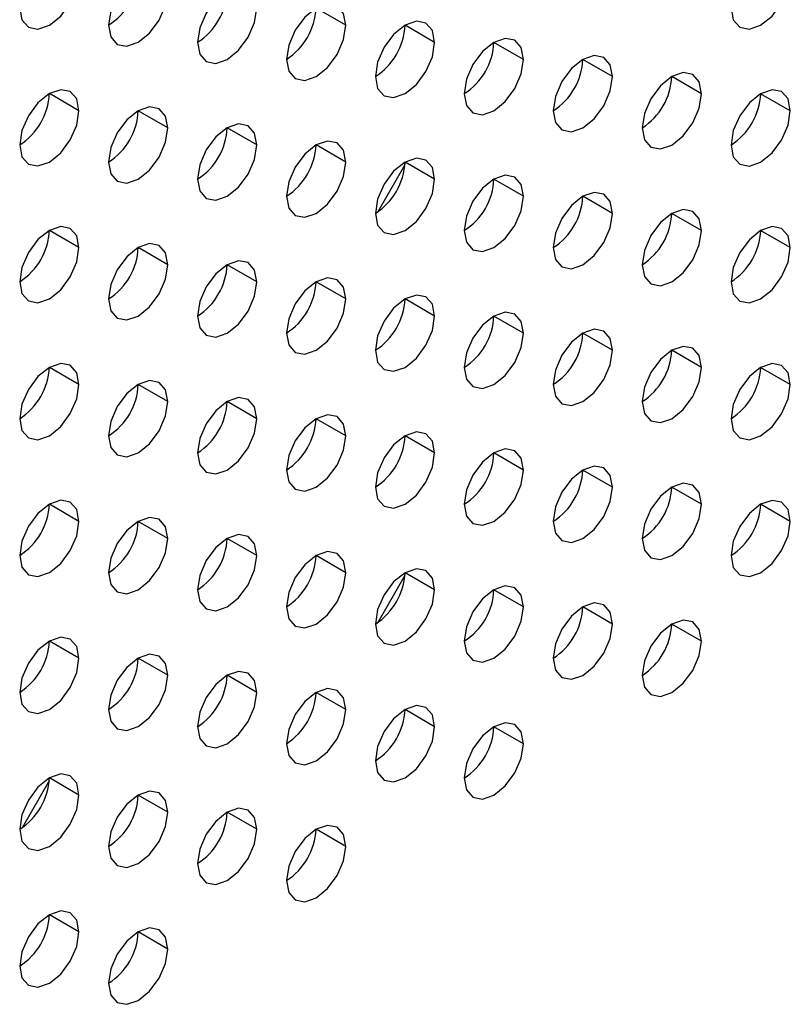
# Model space of a CAD drawing. Header units: millimetres. Extents: x 0 to 1118, y 0 to 864.
# Tile 373 of 438: x 1001.59 to 1003.43, y 672.22 to 674.57. Entities that reach past the tile are written whole.
import ezdxf

# ---------------------------------------------------------------- set-up
doc = ezdxf.new("R2010")
doc.units = ezdxf.units.MM

msp = doc.modelspace()

# ---------------------------------------------------------------- linework, layer by layer
at = {"color": 7, "linetype": 'Continuous', "lineweight": 25}
for p, q in [((1002.3723, 674.5602), (1002.3016, 674.601)), ((1002.5844, 674.5193), (1002.5137, 674.5601)), ((1002.7965, 674.4785), (1002.7258, 674.5193)), ((1003.0087, 674.4376), (1002.938, 674.4785)), ((1003.2208, 674.3968), (1003.1501, 674.4376)), ((1001.7359, 674.3561), (1001.6652, 674.3969)), ((1003.4329, 674.3559), (1003.3622, 674.3968)), ((1001.948, 674.3153), (1001.8773, 674.3561)), ((1002.1601, 674.2744), (1002.0894, 674.3152)), ((1002.3723, 674.2336), (1002.3016, 674.2744)), ((1002.5135, 674.227), (1002.4486, 674.1145)), ((1002.5844, 674.1927), (1002.5137, 674.2335)), ((1002.7965, 674.1519), (1002.7258, 674.1927)), ((1003.0087, 674.111), (1002.938, 674.1518)), ((1003.2208, 674.0702), (1003.1501, 674.111)), ((1001.7359, 674.0295), (1001.6652, 674.0703)), ((1003.4329, 674.0293), (1003.3622, 674.0701)), ((1001.948, 673.9886), (1001.8773, 674.0295)), ((1002.1601, 673.9478), (1002.0894, 673.9886)), ((1002.3723, 673.9069), (1002.3016, 673.9478)), ((1002.5844, 673.8661), (1002.5137, 673.9069)), ((1002.7965, 673.8252), (1002.7258, 673.8661)), ((1003.0087, 673.7844), (1002.938, 673.8252)), ((1003.2208, 673.7436), (1003.1501, 673.7844)), ((1001.7359, 673.7029), (1001.6652, 673.7437)), ((1003.4329, 673.7027), (1003.3622, 673.7435)), ((1001.948, 673.662), (1001.8773, 673.7028)), ((1002.1601, 673.6212), (1002.0894, 673.662)), ((1002.3723, 673.5803), (1002.3016, 673.6211)), ((1002.5844, 673.5395), (1002.5137, 673.5803)), ((1002.7965, 673.4986), (1002.7258, 673.5395)), ((1003.0087, 673.4578), (1002.938, 673.4986)), ((1003.2208, 673.4169), (1003.1501, 673.4578)), ((1001.7359, 673.3762), (1001.6652, 673.4171)), ((1003.4329, 673.3761), (1003.3622, 673.4169)), ((1001.948, 673.3354), (1001.8773, 673.3762)), ((1002.1601, 673.2946), (1002.0894, 673.3354)), ((1002.3723, 673.2537), (1002.3016, 673.2945)), ((1002.5844, 673.2129), (1002.5137, 673.2537)), ((1002.5135, 673.2472), (1002.4485, 673.1346)), ((1002.7965, 673.172), (1002.7258, 673.2128)), ((1003.0087, 673.1312), (1002.938, 673.172)), ((1003.2208, 673.0903), (1003.1501, 673.1311)), ((1001.7359, 673.0496), (1001.6652, 673.0905)), ((1001.948, 673.0088), (1001.8773, 673.0496)), ((1002.1601, 672.9679), (1002.0894, 673.0088)), ((1002.3723, 672.9271), (1002.3016, 672.9679)), ((1002.5844, 672.8862), (1002.5137, 672.9271)), ((1002.7965, 672.8454), (1002.7258, 672.8862)), ((1001.6649, 672.7573), (1001.6, 672.6448)), ((1001.7359, 672.723), (1001.6652, 672.7638)), ((1001.948, 672.6822), (1001.8773, 672.723)), ((1002.1601, 672.6413), (1002.0894, 672.6821)), ((1002.3723, 672.6005), (1002.3016, 672.6413)), ((1001.7359, 672.3964), (1001.6652, 672.4372)), ((1001.948, 672.3556), (1001.8773, 672.3964))]:
    msp.add_line(p, q, dxfattribs=at)
at = {"color": 7, "linetype": 'Continuous', "lineweight": 25, "flags": 128}
for points in [[(1001.5945, 674.6011), (1001.5998, 674.5729), (1001.6152, 674.5553), (1001.6381, 674.5508), (1001.6652, 674.5602), (1001.6922, 674.5821), (1001.7152, 674.613), (1001.7305, 674.6484), (1001.7359, 674.6827)], [(1001.948, 674.6419), (1001.9426, 674.67), (1001.9273, 674.6876), (1001.9044, 674.6921), (1001.8773, 674.6827), (1001.8502, 674.6609), (1001.8273, 674.6299), (1001.812, 674.5946), (1001.8066, 674.5602)], [(1003.2915, 674.6009), (1003.2969, 674.5728), (1003.3122, 674.5551), (1003.3352, 674.5507), (1003.3622, 674.5601), (1003.3893, 674.5819), (1003.4122, 674.6129), (1003.4275, 674.6482), (1003.4329, 674.6826)], [(1001.8066, 674.5602), (1001.812, 674.5321), (1001.8273, 674.5144), (1001.8502, 674.51), (1001.8773, 674.5194), (1001.9044, 674.5412), (1001.9273, 674.5722), (1001.9426, 674.6075), (1001.948, 674.6419)], [(1002.1601, 674.601), (1002.1548, 674.6292), (1002.1394, 674.6468), (1002.1165, 674.6513), (1002.0894, 674.6419), (1002.0624, 674.62), (1002.0394, 674.5891), (1002.0241, 674.5537), (1002.0187, 674.5194)], [(1002.0187, 674.5194), (1002.0241, 674.4912), (1002.0394, 674.4736), (1002.0624, 674.4691), (1002.0894, 674.4785), (1002.1165, 674.5004), (1002.1394, 674.5313), (1002.1548, 674.5667), (1002.1601, 674.601)], [(1002.3723, 674.5602), (1002.3669, 674.5883), (1002.3516, 674.606), (1002.3286, 674.6104), (1002.3016, 674.601), (1002.2745, 674.5792), (1002.2516, 674.5482), (1002.2362, 674.5129), (1002.2308, 674.4785)], [(1002.5844, 674.5193), (1002.579, 674.5475), (1002.5637, 674.5651), (1002.5408, 674.5696), (1002.5137, 674.5602), (1002.4866, 674.5383), (1002.4637, 674.5074), (1002.4484, 674.472), (1002.443, 674.4377)], [(1002.2308, 674.4785), (1002.2362, 674.4504), (1002.2516, 674.4328), (1002.2745, 674.4283), (1002.3016, 674.4377), (1002.3286, 674.4595), (1002.3516, 674.4905), (1002.3669, 674.5258), (1002.3723, 674.5602)], [(1002.443, 674.4377), (1002.4484, 674.4095), (1002.4637, 674.3919), (1002.4866, 674.3874), (1002.5137, 674.3969), (1002.5408, 674.4187), (1002.5637, 674.4496), (1002.579, 674.485), (1002.5844, 674.5193)], [(1002.7965, 674.4785), (1002.7912, 674.5066), (1002.7758, 674.5243), (1002.7529, 674.5287), (1002.7258, 674.5193), (1002.6988, 674.4975), (1002.6758, 674.4665), (1002.6605, 674.4312), (1002.6551, 674.3968)], [(1002.6551, 674.3968), (1002.6605, 674.3687), (1002.6758, 674.3511), (1002.6988, 674.3466), (1002.7258, 674.356), (1002.7529, 674.3778), (1002.7758, 674.4088), (1002.7912, 674.4441), (1002.7965, 674.4785)], [(1003.0087, 674.4376), (1003.0033, 674.4658), (1002.988, 674.4834), (1002.965, 674.4879), (1002.938, 674.4785), (1002.9109, 674.4566), (1002.888, 674.4257), (1002.8726, 674.3903), (1002.8672, 674.356)], [(1003.2208, 674.3968), (1003.2154, 674.4249), (1003.2001, 674.4426), (1003.1771, 674.447), (1003.1501, 674.4376), (1003.123, 674.4158), (1003.1001, 674.3848), (1003.0848, 674.3495), (1003.0794, 674.3151)], [(1002.8672, 674.356), (1002.8726, 674.3279), (1002.888, 674.3102), (1002.9109, 674.3058), (1002.938, 674.3152), (1002.965, 674.337), (1002.988, 674.3679), (1003.0033, 674.4033), (1003.0087, 674.4376)], [(1001.7359, 674.3561), (1001.7305, 674.3842), (1001.7152, 674.4019), (1001.6922, 674.4063), (1001.6652, 674.3969), (1001.6381, 674.3751), (1001.6152, 674.3442), (1001.5998, 674.3088), (1001.5945, 674.2745)], [(1003.4329, 674.3559), (1003.4275, 674.3841), (1003.4122, 674.4017), (1003.3893, 674.4062), (1003.3622, 674.3968), (1003.3352, 674.3749), (1003.3122, 674.344), (1003.2969, 674.3087), (1003.2915, 674.2743)], [(1003.0794, 674.3151), (1003.0848, 674.287), (1003.1001, 674.2694), (1003.123, 674.2649), (1003.1501, 674.2743), (1003.1771, 674.2961), (1003.2001, 674.3271), (1003.2154, 674.3624), (1003.2208, 674.3968)], [(1001.5945, 674.2745), (1001.5998, 674.2463), (1001.6152, 674.2287), (1001.6381, 674.2242), (1001.6652, 674.2336), (1001.6922, 674.2555), (1001.7152, 674.2864), (1001.7305, 674.3217), (1001.7359, 674.3561)], [(1001.948, 674.3153), (1001.9426, 674.3434), (1001.9273, 674.361), (1001.9044, 674.3655), (1001.8773, 674.3561), (1001.8502, 674.3342), (1001.8273, 674.3033), (1001.812, 674.268), (1001.8066, 674.2336)], [(1003.2915, 674.2743), (1003.2969, 674.2462), (1003.3122, 674.2285), (1003.3352, 674.2241), (1003.3622, 674.2335), (1003.3893, 674.2553), (1003.4122, 674.2862), (1003.4275, 674.3216), (1003.4329, 674.3559)], [(1001.8066, 674.2336), (1001.812, 674.2055), (1001.8273, 674.1878), (1001.8502, 674.1834), (1001.8773, 674.1928), (1001.9044, 674.2146), (1001.9273, 674.2456), (1001.9426, 674.2809), (1001.948, 674.3153)], [(1002.1601, 674.2744), (1002.1548, 674.3025), (1002.1394, 674.3202), (1002.1165, 674.3246), (1002.0894, 674.3152), (1002.0624, 674.2934), (1002.0394, 674.2625), (1002.0241, 674.2271), (1002.0187, 674.1928)], [(1002.3723, 674.2336), (1002.3669, 674.2617), (1002.3516, 674.2793), (1002.3286, 674.2838), (1002.3016, 674.2744), (1002.2745, 674.2526), (1002.2516, 674.2216), (1002.2362, 674.1863), (1002.2308, 674.1519)], [(1002.0187, 674.1928), (1002.0241, 674.1646), (1002.0394, 674.147), (1002.0624, 674.1425), (1002.0894, 674.1519), (1002.1165, 674.1738), (1002.1394, 674.2047), (1002.1548, 674.24), (1002.1601, 674.2744)], [(1002.5844, 674.1927), (1002.579, 674.2209), (1002.5637, 674.2385), (1002.5408, 674.2429), (1002.5137, 674.2335), (1002.4866, 674.2117), (1002.4637, 674.1808), (1002.4484, 674.1454), (1002.443, 674.1111)], [(1002.2308, 674.1519), (1002.2362, 674.1238), (1002.2516, 674.1061), (1002.2745, 674.1017), (1002.3016, 674.1111), (1002.3286, 674.1329), (1002.3516, 674.1639), (1002.3669, 674.1992), (1002.3723, 674.2336)], [(1002.443, 674.1111), (1002.4484, 674.0829), (1002.4637, 674.0653), (1002.4866, 674.0608), (1002.5137, 674.0702), (1002.5408, 674.0921), (1002.5637, 674.123), (1002.579, 674.1584), (1002.5844, 674.1927)], [(1002.7965, 674.1519), (1002.7912, 674.18), (1002.7758, 674.1976), (1002.7529, 674.2021), (1002.7258, 674.1927), (1002.6988, 674.1709), (1002.6758, 674.1399), (1002.6605, 674.1046), (1002.6551, 674.0702)], [(1002.6551, 674.0702), (1002.6605, 674.0421), (1002.6758, 674.0244), (1002.6988, 674.02), (1002.7258, 674.0294), (1002.7529, 674.0512), (1002.7758, 674.0822), (1002.7912, 674.1175), (1002.7965, 674.1519)], [(1003.0087, 674.111), (1003.0033, 674.1392), (1002.988, 674.1568), (1002.965, 674.1613), (1002.938, 674.1518), (1002.9109, 674.13), (1002.888, 674.0991), (1002.8726, 674.0637), (1002.8672, 674.0294)], [(1003.2208, 674.0702), (1003.2154, 674.0983), (1003.2001, 674.116), (1003.1771, 674.1204), (1003.1501, 674.111), (1003.123, 674.0892), (1003.1001, 674.0582), (1003.0848, 674.0229), (1003.0794, 673.9885)], [(1002.8672, 674.0294), (1002.8726, 674.0012), (1002.888, 673.9836), (1002.9109, 673.9791), (1002.938, 673.9885), (1002.965, 674.0104), (1002.988, 674.0413), (1003.0033, 674.0767), (1003.0087, 674.111)], [(1001.7359, 674.0295), (1001.7305, 674.0576), (1001.7152, 674.0753), (1001.6922, 674.0797), (1001.6652, 674.0703), (1001.6381, 674.0485), (1001.6152, 674.0175), (1001.5998, 673.9822), (1001.5945, 673.9478)], [(1003.0794, 673.9885), (1003.0848, 673.9604), (1003.1001, 673.9427), (1003.123, 673.9383), (1003.1501, 673.9477), (1003.1771, 673.9695), (1003.2001, 674.0005), (1003.2154, 674.0358), (1003.2208, 674.0702)], [(1003.4329, 674.0293), (1003.4275, 674.0575), (1003.4122, 674.0751), (1003.3893, 674.0796), (1003.3622, 674.0702), (1003.3352, 674.0483), (1003.3122, 674.0174), (1003.2969, 673.982), (1003.2915, 673.9477)], [(1001.5945, 673.9478), (1001.5998, 673.9197), (1001.6152, 673.9021), (1001.6381, 673.8976), (1001.6652, 673.907), (1001.6922, 673.9288), (1001.7152, 673.9598), (1001.7305, 673.9951), (1001.7359, 674.0295)], [(1001.948, 673.9886), (1001.9426, 674.0168), (1001.9273, 674.0344), (1001.9044, 674.0389), (1001.8773, 674.0295), (1001.8502, 674.0076), (1001.8273, 673.9767), (1001.812, 673.9413), (1001.8066, 673.907)], [(1003.2915, 673.9477), (1003.2969, 673.9195), (1003.3122, 673.9019), (1003.3352, 673.8974), (1003.3622, 673.9068), (1003.3893, 673.9287), (1003.4122, 673.9596), (1003.4275, 673.995), (1003.4329, 674.0293)], [(1001.8066, 673.907), (1001.812, 673.8789), (1001.8273, 673.8612), (1001.8502, 673.8568), (1001.8773, 673.8662), (1001.9044, 673.888), (1001.9273, 673.9189), (1001.9426, 673.9543), (1001.948, 673.9886)], [(1002.1601, 673.9478), (1002.1548, 673.9759), (1002.1394, 673.9936), (1002.1165, 673.998), (1002.0894, 673.9886), (1002.0624, 673.9668), (1002.0394, 673.9358), (1002.0241, 673.9005), (1002.0187, 673.8661)], [(1002.3723, 673.9069), (1002.3669, 673.9351), (1002.3516, 673.9527), (1002.3286, 673.9572), (1002.3016, 673.9478), (1002.2745, 673.9259), (1002.2516, 673.895), (1002.2362, 673.8597), (1002.2308, 673.8253)], [(1002.0187, 673.8661), (1002.0241, 673.838), (1002.0394, 673.8204), (1002.0624, 673.8159), (1002.0894, 673.8253), (1002.1165, 673.8471), (1002.1394, 673.8781), (1002.1548, 673.9134), (1002.1601, 673.9478)], [(1002.2308, 673.8253), (1002.2362, 673.7972), (1002.2516, 673.7795), (1002.2745, 673.7751), (1002.3016, 673.7845), (1002.3286, 673.8063), (1002.3516, 673.8372), (1002.3669, 673.8726), (1002.3723, 673.9069)], [(1002.5844, 673.8661), (1002.579, 673.8942), (1002.5637, 673.9119), (1002.5408, 673.9163), (1002.5137, 673.9069), (1002.4866, 673.8851), (1002.4637, 673.8541), (1002.4484, 673.8188), (1002.443, 673.7845)], [(1002.443, 673.7845), (1002.4484, 673.7563), (1002.4637, 673.7387), (1002.4866, 673.7342), (1002.5137, 673.7436), (1002.5408, 673.7655), (1002.5637, 673.7964), (1002.579, 673.8317), (1002.5844, 673.8661)], [(1002.7965, 673.8252), (1002.7912, 673.8534), (1002.7758, 673.871), (1002.7529, 673.8755), (1002.7258, 673.8661), (1002.6988, 673.8442), (1002.6758, 673.8133), (1002.6605, 673.778), (1002.6551, 673.7436)], [(1002.6551, 673.7436), (1002.6605, 673.7155), (1002.6758, 673.6978), (1002.6988, 673.6934), (1002.7258, 673.7028), (1002.7529, 673.7246), (1002.7758, 673.7556), (1002.7912, 673.7909), (1002.7965, 673.8252)], [(1003.0087, 673.7844), (1003.0033, 673.8125), (1002.988, 673.8302), (1002.965, 673.8346), (1002.938, 673.8252), (1002.9109, 673.8034), (1002.888, 673.7725), (1002.8726, 673.7371), (1002.8672, 673.7028)], [(1003.2208, 673.7436), (1003.2154, 673.7717), (1003.2001, 673.7893), (1003.1771, 673.7938), (1003.1501, 673.7844), (1003.123, 673.7625), (1003.1001, 673.7316), (1003.0848, 673.6963), (1003.0794, 673.6619)], [(1002.8672, 673.7028), (1002.8726, 673.6746), (1002.888, 673.657), (1002.9109, 673.6525), (1002.938, 673.6619), (1002.965, 673.6838), (1002.988, 673.7147), (1003.0033, 673.75), (1003.0087, 673.7844)], [(1001.7359, 673.7029), (1001.7305, 673.731), (1001.7152, 673.7486), (1001.6922, 673.7531), (1001.6652, 673.7437), (1001.6381, 673.7219), (1001.6152, 673.6909), (1001.5998, 673.6556), (1001.5945, 673.6212)], [(1003.0794, 673.6619), (1003.0848, 673.6338), (1003.1001, 673.6161), (1003.123, 673.6117), (1003.1501, 673.6211), (1003.1771, 673.6429), (1003.2001, 673.6739), (1003.2154, 673.7092), (1003.2208, 673.7436)], [(1003.4329, 673.7027), (1003.4275, 673.7308), (1003.4122, 673.7485), (1003.3893, 673.7529), (1003.3622, 673.7435), (1003.3352, 673.7217), (1003.3122, 673.6908), (1003.2969, 673.6554), (1003.2915, 673.6211)], [(1001.5945, 673.6212), (1001.5998, 673.5931), (1001.6152, 673.5754), (1001.6381, 673.571), (1001.6652, 673.5804), (1001.6922, 673.6022), (1001.7152, 673.6332), (1001.7305, 673.6685), (1001.7359, 673.7029)], [(1001.948, 673.662), (1001.9426, 673.6902), (1001.9273, 673.7078), (1001.9044, 673.7123), (1001.8773, 673.7029), (1001.8502, 673.681), (1001.8273, 673.6501), (1001.812, 673.6147), (1001.8066, 673.5804)], [(1003.2915, 673.6211), (1003.2969, 673.5929), (1003.3122, 673.5753), (1003.3352, 673.5708), (1003.3622, 673.5802), (1003.3893, 673.6021), (1003.4122, 673.633), (1003.4275, 673.6684), (1003.4329, 673.7027)], [(1002.1601, 673.6212), (1002.1548, 673.6493), (1002.1394, 673.667), (1002.1165, 673.6714), (1002.0894, 673.662), (1002.0624, 673.6402), (1002.0394, 673.6092), (1002.0241, 673.5739), (1002.0187, 673.5395)], [(1001.8066, 673.5804), (1001.812, 673.5522), (1001.8273, 673.5346), (1001.8502, 673.5301), (1001.8773, 673.5395), (1001.9044, 673.5614), (1001.9273, 673.5923), (1001.9426, 673.6277), (1001.948, 673.662)], [(1002.3723, 673.5803), (1002.3669, 673.6085), (1002.3516, 673.6261), (1002.3286, 673.6306), (1002.3016, 673.6212), (1002.2745, 673.5993), (1002.2516, 673.5684), (1002.2362, 673.533), (1002.2308, 673.4987)], [(1002.0187, 673.5395), (1002.0241, 673.5114), (1002.0394, 673.4937), (1002.0624, 673.4893), (1002.0894, 673.4987), (1002.1165, 673.5205), (1002.1394, 673.5515), (1002.1548, 673.5868), (1002.1601, 673.6212)], [(1002.2308, 673.4987), (1002.2362, 673.4705), (1002.2516, 673.4529), (1002.2745, 673.4484), (1002.3016, 673.4578), (1002.3286, 673.4797), (1002.3516, 673.5106), (1002.3669, 673.546), (1002.3723, 673.5803)], [(1002.5844, 673.5395), (1002.579, 673.5676), (1002.5637, 673.5853), (1002.5408, 673.5897), (1002.5137, 673.5803), (1002.4866, 673.5585), (1002.4637, 673.5275), (1002.4484, 673.4922), (1002.443, 673.4578)], [(1002.443, 673.4578), (1002.4484, 673.4297), (1002.4637, 673.4121), (1002.4866, 673.4076), (1002.5137, 673.417), (1002.5408, 673.4388), (1002.5637, 673.4698), (1002.579, 673.5051), (1002.5844, 673.5395)], [(1002.7965, 673.4986), (1002.7912, 673.5268), (1002.7758, 673.5444), (1002.7529, 673.5489), (1002.7258, 673.5395), (1002.6988, 673.5176), (1002.6758, 673.4867), (1002.6605, 673.4513), (1002.6551, 673.417)], [(1003.0087, 673.4578), (1003.0033, 673.4859), (1002.988, 673.5036), (1002.965, 673.508), (1002.938, 673.4986), (1002.9109, 673.4768), (1002.888, 673.4458), (1002.8726, 673.4105), (1002.8672, 673.3761)], [(1002.6551, 673.417), (1002.6605, 673.3888), (1002.6758, 673.3712), (1002.6988, 673.3667), (1002.7258, 673.3762), (1002.7529, 673.398), (1002.7758, 673.4289), (1002.7912, 673.4643), (1002.7965, 673.4986)], [(1003.2208, 673.4169), (1003.2154, 673.4451), (1003.2001, 673.4627), (1003.1771, 673.4672), (1003.1501, 673.4578), (1003.123, 673.4359), (1003.1001, 673.405), (1003.0848, 673.3697), (1003.0794, 673.3353)], [(1002.8672, 673.3761), (1002.8726, 673.348), (1002.888, 673.3304), (1002.9109, 673.3259), (1002.938, 673.3353), (1002.965, 673.3571), (1002.988, 673.3881), (1003.0033, 673.4234), (1003.0087, 673.4578)], [(1001.7359, 673.3762), (1001.7305, 673.4044), (1001.7152, 673.422), (1001.6922, 673.4265), (1001.6652, 673.4171), (1001.6381, 673.3952), (1001.6152, 673.3643), (1001.5998, 673.329), (1001.5945, 673.2946)], [(1003.0794, 673.3353), (1003.0848, 673.3072), (1003.1001, 673.2895), (1003.123, 673.2851), (1003.1501, 673.2945), (1003.1771, 673.3163), (1003.2001, 673.3472), (1003.2154, 673.3826), (1003.2208, 673.4169)], [(1003.4329, 673.3761), (1003.4275, 673.4042), (1003.4122, 673.4219), (1003.3893, 673.4263), (1003.3622, 673.4169), (1003.3352, 673.3951), (1003.3122, 673.3641), (1003.2969, 673.3288), (1003.2915, 673.2944)], [(1001.5945, 673.2946), (1001.5998, 673.2665), (1001.6152, 673.2488), (1001.6381, 673.2444), (1001.6652, 673.2538), (1001.6922, 673.2756), (1001.7152, 673.3066), (1001.7305, 673.3419), (1001.7359, 673.3762)], [(1001.948, 673.3354), (1001.9426, 673.3635), (1001.9273, 673.3812), (1001.9044, 673.3856), (1001.8773, 673.3762), (1001.8502, 673.3544), (1001.8273, 673.3235), (1001.812, 673.2881), (1001.8066, 673.2538)], [(1003.2915, 673.2944), (1003.2969, 673.2663), (1003.3122, 673.2487), (1003.3352, 673.2442), (1003.3622, 673.2536), (1003.3893, 673.2755), (1003.4122, 673.3064), (1003.4275, 673.3417), (1003.4329, 673.3761)], [(1002.1601, 673.2946), (1002.1548, 673.3227), (1002.1394, 673.3403), (1002.1165, 673.3448), (1002.0894, 673.3354), (1002.0624, 673.3136), (1002.0394, 673.2826), (1002.0241, 673.2473), (1002.0187, 673.2129)], [(1001.8066, 673.2538), (1001.812, 673.2256), (1001.8273, 673.208), (1001.8502, 673.2035), (1001.8773, 673.2129), (1001.9044, 673.2348), (1001.9273, 673.2657), (1001.9426, 673.301), (1001.948, 673.3354)], [(1002.3723, 673.2537), (1002.3669, 673.2818), (1002.3516, 673.2995), (1002.3286, 673.3039), (1002.3016, 673.2945), (1002.2745, 673.2727), (1002.2516, 673.2418), (1002.2362, 673.2064), (1002.2308, 673.1721)], [(1002.0187, 673.2129), (1002.0241, 673.1848), (1002.0394, 673.1671), (1002.0624, 673.1627), (1002.0894, 673.1721), (1002.1165, 673.1939), (1002.1394, 673.2249), (1002.1548, 673.2602), (1002.1601, 673.2946)], [(1002.2308, 673.1721), (1002.2362, 673.1439), (1002.2516, 673.1263), (1002.2745, 673.1218), (1002.3016, 673.1312), (1002.3286, 673.1531), (1002.3516, 673.184), (1002.3669, 673.2194), (1002.3723, 673.2537)], [(1002.5844, 673.2129), (1002.579, 673.241), (1002.5637, 673.2586), (1002.5408, 673.2631), (1002.5137, 673.2537), (1002.4866, 673.2319), (1002.4637, 673.2009), (1002.4484, 673.1656), (1002.443, 673.1312)], [(1002.443, 673.1312), (1002.4484, 673.1031), (1002.4637, 673.0854), (1002.4866, 673.081), (1002.5137, 673.0904), (1002.5408, 673.1122), (1002.5637, 673.1432), (1002.579, 673.1785), (1002.5844, 673.2129)], [(1002.7965, 673.172), (1002.7912, 673.2002), (1002.7758, 673.2178), (1002.7529, 673.2223), (1002.7258, 673.2128), (1002.6988, 673.191), (1002.6758, 673.1601), (1002.6605, 673.1247), (1002.6551, 673.0904)], [(1003.0087, 673.1312), (1003.0033, 673.1593), (1002.988, 673.1769), (1002.965, 673.1814), (1002.938, 673.172), (1002.9109, 673.1502), (1002.888, 673.1192), (1002.8726, 673.0839), (1002.8672, 673.0495)], [(1002.6551, 673.0904), (1002.6605, 673.0622), (1002.6758, 673.0446), (1002.6988, 673.0401), (1002.7258, 673.0495), (1002.7529, 673.0714), (1002.7758, 673.1023), (1002.7912, 673.1377), (1002.7965, 673.172)], [(1002.8672, 673.0495), (1002.8726, 673.0214), (1002.888, 673.0037), (1002.9109, 672.9993), (1002.938, 673.0087), (1002.965, 673.0305), (1002.988, 673.0615), (1003.0033, 673.0968), (1003.0087, 673.1312)], [(1003.2208, 673.0903), (1003.2154, 673.1185), (1003.2001, 673.1361), (1003.1771, 673.1406), (1003.1501, 673.1312), (1003.123, 673.1093), (1003.1001, 673.0784), (1003.0848, 673.043), (1003.0794, 673.0087)], [(1001.7359, 673.0496), (1001.7305, 673.0778), (1001.7152, 673.0954), (1001.6922, 673.0999), (1001.6652, 673.0905), (1001.6381, 673.0686), (1001.6152, 673.0377), (1001.5998, 673.0023), (1001.5945, 672.968)], [(1003.0794, 673.0087), (1003.0848, 672.9805), (1003.1001, 672.9629), (1003.123, 672.9584), (1003.1501, 672.9678), (1003.1771, 672.9897), (1003.2001, 673.0206), (1003.2154, 673.056), (1003.2208, 673.0903)], [(1001.5945, 672.968), (1001.5998, 672.9399), (1001.6152, 672.9222), (1001.6381, 672.9178), (1001.6652, 672.9272), (1001.6922, 672.949), (1001.7152, 672.9799), (1001.7305, 673.0153), (1001.7359, 673.0496)], [(1001.948, 673.0088), (1001.9426, 673.0369), (1001.9273, 673.0546), (1001.9044, 673.059), (1001.8773, 673.0496), (1001.8502, 673.0278), (1001.8273, 672.9968), (1001.812, 672.9615), (1001.8066, 672.9271)], [(1002.1601, 672.9679), (1002.1548, 672.9961), (1002.1394, 673.0137), (1002.1165, 673.0182), (1002.0894, 673.0088), (1002.0624, 672.9869), (1002.0394, 672.956), (1002.0241, 672.9207), (1002.0187, 672.8863)], [(1001.8066, 672.9271), (1001.812, 672.899), (1001.8273, 672.8814), (1001.8502, 672.8769), (1001.8773, 672.8863), (1001.9044, 672.9081), (1001.9273, 672.9391), (1001.9426, 672.9744), (1001.948, 673.0088)], [(1002.0187, 672.8863), (1002.0241, 672.8582), (1002.0394, 672.8405), (1002.0624, 672.8361), (1002.0894, 672.8455), (1002.1165, 672.8673), (1002.1394, 672.8982), (1002.1548, 672.9336), (1002.1601, 672.9679)], [(1002.3723, 672.9271), (1002.3669, 672.9552), (1002.3516, 672.9729), (1002.3286, 672.9773), (1002.3016, 672.9679), (1002.2745, 672.9461), (1002.2516, 672.9151), (1002.2362, 672.8798), (1002.2308, 672.8455)], [(1002.2308, 672.8455), (1002.2362, 672.8173), (1002.2516, 672.7997), (1002.2745, 672.7952), (1002.3016, 672.8046), (1002.3286, 672.8265), (1002.3516, 672.8574), (1002.3669, 672.8927), (1002.3723, 672.9271)], [(1002.5844, 672.8862), (1002.579, 672.9144), (1002.5637, 672.932), (1002.5408, 672.9365), (1002.5137, 672.9271), (1002.4866, 672.9052), (1002.4637, 672.8743), (1002.4484, 672.839), (1002.443, 672.8046)], [(1002.7965, 672.8454), (1002.7912, 672.8735), (1002.7758, 672.8912), (1002.7529, 672.8956), (1002.7258, 672.8862), (1002.6988, 672.8644), (1002.6758, 672.8335), (1002.6605, 672.7981), (1002.6551, 672.7638)], [(1002.443, 672.8046), (1002.4484, 672.7765), (1002.4637, 672.7588), (1002.4866, 672.7544), (1002.5137, 672.7638), (1002.5408, 672.7856), (1002.5637, 672.8166), (1002.579, 672.8519), (1002.5844, 672.8862)], [(1002.6551, 672.7638), (1002.6605, 672.7356), (1002.6758, 672.718), (1002.6988, 672.7135), (1002.7258, 672.7229), (1002.7529, 672.7448), (1002.7758, 672.7757), (1002.7912, 672.811), (1002.7965, 672.8454)], [(1001.7359, 672.723), (1001.7305, 672.7512), (1001.7152, 672.7688), (1001.6922, 672.7733), (1001.6652, 672.7638), (1001.6381, 672.742), (1001.6152, 672.7111), (1001.5998, 672.6757), (1001.5945, 672.6414)], [(1001.948, 672.6822), (1001.9426, 672.7103), (1001.9273, 672.728), (1001.9044, 672.7324), (1001.8773, 672.723), (1001.8502, 672.7012), (1001.8273, 672.6702), (1001.812, 672.6349), (1001.8066, 672.6005)], [(1001.5945, 672.6414), (1001.5998, 672.6132), (1001.6152, 672.5956), (1001.6381, 672.5911), (1001.6652, 672.6005), (1001.6922, 672.6224), (1001.7152, 672.6533), (1001.7305, 672.6887), (1001.7359, 672.723)], [(1002.1601, 672.6413), (1002.1548, 672.6695), (1002.1394, 672.6871), (1002.1165, 672.6916), (1002.0894, 672.6822), (1002.0624, 672.6603), (1002.0394, 672.6294), (1002.0241, 672.594), (1002.0187, 672.5597)], [(1001.8066, 672.6005), (1001.812, 672.5724), (1001.8273, 672.5547), (1001.8502, 672.5503), (1001.8773, 672.5597), (1001.9044, 672.5815), (1001.9273, 672.6125), (1001.9426, 672.6478), (1001.948, 672.6822)], [(1002.0187, 672.5597), (1002.0241, 672.5315), (1002.0394, 672.5139), (1002.0624, 672.5094), (1002.0894, 672.5188), (1002.1165, 672.5407), (1002.1394, 672.5716), (1002.1548, 672.607), (1002.1601, 672.6413)], [(1002.3723, 672.6005), (1002.3669, 672.6286), (1002.3516, 672.6463), (1002.3286, 672.6507), (1002.3016, 672.6413), (1002.2745, 672.6195), (1002.2516, 672.5885), (1002.2362, 672.5532), (1002.2308, 672.5188)], [(1002.2308, 672.5188), (1002.2362, 672.4907), (1002.2516, 672.4731), (1002.2745, 672.4686), (1002.3016, 672.478), (1002.3286, 672.4998), (1002.3516, 672.5308), (1002.3669, 672.5661), (1002.3723, 672.6005)], [(1001.7359, 672.3964), (1001.7305, 672.4245), (1001.7152, 672.4422), (1001.6922, 672.4466), (1001.6652, 672.4372), (1001.6381, 672.4154), (1001.6152, 672.3845), (1001.5998, 672.3491), (1001.5945, 672.3148)], [(1001.948, 672.3556), (1001.9426, 672.3837), (1001.9273, 672.4013), (1001.9044, 672.4058), (1001.8773, 672.3964), (1001.8502, 672.3745), (1001.8273, 672.3436), (1001.812, 672.3083), (1001.8066, 672.2739)], [(1001.5945, 672.3148), (1001.5998, 672.2866), (1001.6152, 672.269), (1001.6381, 672.2645), (1001.6652, 672.2739), (1001.6922, 672.2958), (1001.7152, 672.3267), (1001.7305, 672.362), (1001.7359, 672.3964)], [(1001.8066, 672.2739), (1001.812, 672.2458), (1001.8273, 672.2281), (1001.8502, 672.2237), (1001.8773, 672.2331), (1001.9044, 672.2549), (1001.9273, 672.2859), (1001.9426, 672.3212), (1001.948, 672.3556)]]:
    msp.add_lwpolyline(points, dxfattribs=at)
at = {"color": 7, "linetype": 'Continuous', "lineweight": 25}
for centre in [(1001.7238, 674.6897), (1001.9359, 674.6488), (1002.148, 674.608), (1002.3602, 674.5671), (1002.5723, 674.5263), (1002.7844, 674.4854), (1002.9966, 674.4446), (1001.5116, 674.4039), (1003.2087, 674.4037), (1001.7238, 674.3631), (1001.9359, 674.3222), (1002.148, 674.2814), (1002.3602, 674.2405), (1002.5723, 674.1997), (1002.7844, 674.1588), (1002.9966, 674.118), (1001.5116, 674.0773), (1003.2087, 674.0771), (1001.7238, 674.0364), (1001.9359, 673.9956), (1002.148, 673.9547), (1002.3602, 673.9139), (1002.5723, 673.8731), (1002.7844, 673.8322), (1002.9966, 673.7914), (1001.5116, 673.7507), (1003.2087, 673.7505), (1001.7238, 673.7098), (1001.9359, 673.669), (1002.148, 673.6281), (1002.3602, 673.5873), (1002.5723, 673.5464), (1002.7844, 673.5056), (1002.9966, 673.4647), (1001.5116, 673.4241), (1003.2087, 673.4239), (1001.7238, 673.3832), (1001.9359, 673.3424), (1002.148, 673.3015), (1002.3602, 673.2607), (1002.5723, 673.2198), (1002.7844, 673.179), (1002.9966, 673.1381), (1001.5116, 673.0974), (1001.7238, 673.0566), (1001.9359, 673.0157), (1002.148, 672.9749), (1002.3602, 672.9341), (1002.5723, 672.8932), (1001.5116, 672.7708), (1001.7238, 672.73), (1001.9359, 672.6891), (1002.148, 672.6483), (1001.5116, 672.4442), (1001.7238, 672.4034)]:
    msp.add_arc(centre, 0.1537, 302.6055, 357.3945, dxfattribs=at)

doc.saveas('drawing.dxf')
